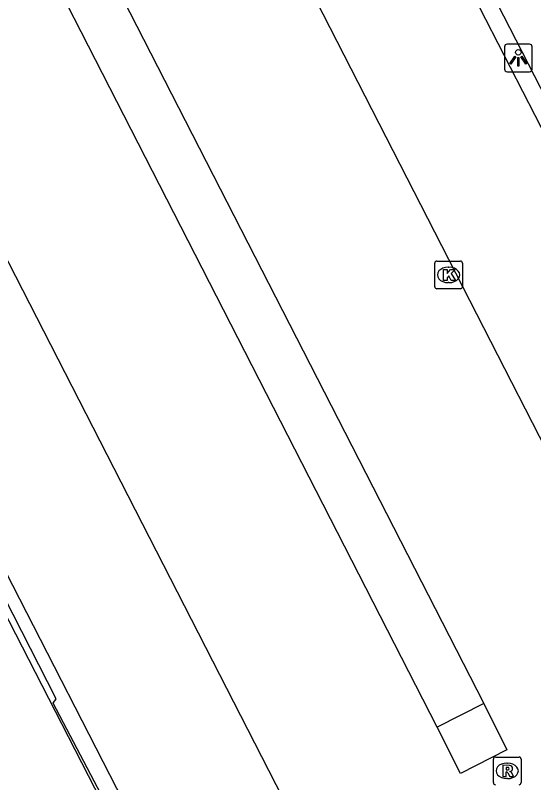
# Model space of a CAD drawing. Extents: x 158461 to 159795, y 387220 to 388672.
# Drawn here: x 159131.02 to 159149.73, y 387554.14 to 387581.85 of the extents above; entities that cross this region are included whole.
import ezdxf

# ---------------------------------------------------------------- set-up
doc = ezdxf.new("R2010")
doc.units = 0
for name, color, linetype in [('IMGEO_Hek', 7, 'Continuous'), ('IMGEO_Kolk', 7, 'Continuous'), ('IMGEO_Lichtpunt', 7, 'Continuous'), ('IMGEO_Parkeervlak_open', 7, 'Continuous'), ('IMGEO_Rijbaan_lokaal_open', 7, 'Continuous'), ('IMGEO_Rioolput', 7, 'Continuous'), ('IMGEO_Voetpad_open', 7, 'Continuous')]:
    doc.layers.add(name, color=color, linetype=linetype)

msp = doc.modelspace()

# ---------------------------------------------------------------- linework, layer by layer
at = {"layer": 'IMGEO_Hek'}
msp.add_lwpolyline([(159139.057, 387543.418), (159135.949, 387549.777), (159136.084, 387549.983), (159132.392, 387557.011), (159132.492, 387557.163), (159103.913, 387613.249)], dxfattribs=at)
at = {"layer": 'IMGEO_Kolk'}
for p, q in [((159146.235, 387572.973), (159147.087, 387572.973)), ((159146.16, 387572.047), (159146.16, 387572.899)), ((159146.648, 387572.753), (159146.673, 387572.753)), ((159147.161, 387572.899), (159147.161, 387572.047)), ((159146.671, 387572.193), (159146.646, 387572.193)), ((159147.087, 387571.973), (159146.235, 387571.973))]:
    msp.add_line(p, q, dxfattribs=at)
for points in [[(159146.235, 387572.973), (159147.087, 387572.973)], [(159146.16, 387572.047), (159146.16, 387572.899)], [(159146.481, 387572.673), (159146.604, 387572.673), (159146.604, 387572.522), (159146.734, 387572.673), (159146.898, 387572.673), (159146.752, 387572.522), (159146.905, 387572.273), (159146.753, 387572.273), (159146.668, 387572.437), (159146.604, 387572.37), (159146.604, 387572.273), (159146.481, 387572.273), (159146.481, 387572.673)], [(159147.161, 387572.899), (159147.161, 387572.047)], [(159147.087, 387571.973), (159146.235, 387571.973)]]:
    msp.add_lwpolyline(points, dxfattribs=at)
for centre, start, end in [((159146.237, 387572.897), 91.552, 178.448), ((159146.237, 387572.897), 91.552, 178.448), ((159147.085, 387572.897), 1.552, 88.448), ((159147.085, 387572.897), 1.552, 88.448), ((159146.237, 387572.049), 181.552, 268.448), ((159146.237, 387572.049), 181.552, 268.448), ((159147.085, 387572.049), 271.552, 358.448), ((159147.085, 387572.049), 271.552, 358.448)]:
    msp.add_arc(centre, 0.0765, start, end, dxfattribs=at)
for centre, major_axis, ratio, start_param, end_param in [((159146.647, 387572.473), (-0.387, 0.002), 0.722429, 4.712389, 7.853982), ((159146.672, 387572.473), (-0.39, 0.002), 0.717154, 1.570796, 4.712389)]:
    msp.add_ellipse(centre, major_axis=major_axis, ratio=ratio, start_param=start_param, end_param=end_param, dxfattribs=at)
at = {"layer": 'IMGEO_Lichtpunt'}
for p, q in [((159148.677, 387580.711), (159148.677, 387579.904)), ((159148.677, 387580.711), (159148.677, 387579.904)), ((159149.579, 387580.806), (159148.771, 387580.806)), ((159149.579, 387580.806), (159148.771, 387580.806)), ((159149.673, 387579.904), (159149.673, 387580.711)), ((159149.673, 387579.904), (159149.673, 387580.711)), ((159148.771, 387579.81), (159149.579, 387579.81)), ((159148.771, 387579.81), (159149.579, 387579.81))]:
    msp.add_line(p, q, dxfattribs=at)
for points in [[(159149.051, 387580.375), (159149.09, 387580.347), (159148.902, 387580.085), (159148.864, 387580.112), (159149.051, 387580.375)], [(159149.153, 387580.327), (159149.2, 387580.327), (159149.2, 387580.005), (159149.153, 387580.005), (159149.153, 387580.327)], [(159149.263, 387580.347), (159149.301, 387580.374), (159149.488, 387580.112), (159149.449, 387580.084), (159149.263, 387580.347)]]:
    msp.add_lwpolyline(points, dxfattribs=at)
msp.add_circle((159149.176, 387580.509), 0.0994, dxfattribs=at)
for centre, start, end in [((159148.771, 387580.711), 90, 180), ((159148.771, 387580.711), 90, 180), ((159149.579, 387580.711), 0, 90), ((159149.579, 387580.711), 0, 90), ((159148.771, 387579.904), 180, 270), ((159148.771, 387579.904), 180, 270), ((159149.579, 387579.904), 270, 0), ((159149.579, 387579.904), 270, 360)]:
    msp.add_arc(centre, 0.0946, start, end, dxfattribs=at)
at = {"layer": 'IMGEO_Parkeervlak_open'}
for points in [[(159126.59, 387623.616), (159141.793, 387593.832), (159144.682, 387588.181), (159144.77, 387587.999), (159144.862, 387587.807), (159144.873, 387587.786), (159153.335, 387571.309), (159163.369, 387551.772), (159158.25, 387550.399)], [(159144.221, 387546.643), (159139.111, 387545.273), (159138.351, 387546.75), (159136.444, 387550.501), (159129.418, 387564.197), (159115.199, 387591.951), (159108.295, 387605.431), (159105.809, 387610.232)], [(159147.933, 387556.994), (159146.252, 387556.145)]]:
    msp.add_lwpolyline(points, dxfattribs=at)
at = {"layer": 'IMGEO_Rijbaan_lokaal_open'}
for points in [[(159158.25, 387550.399), (159121.986, 387621.244), (159126.59, 387623.616)], [(159117.349, 387616.707), (159147.933, 387556.994)], [(159146.252, 387556.145), (159115.667, 387615.895)], [(159110.458, 387612.606), (159144.221, 387546.643)], [(159147.933, 387556.994), (159148.766, 387555.325), (159147.09, 387554.468), (159146.252, 387556.145)]]:
    msp.add_lwpolyline(points, dxfattribs=at)
at = {"layer": 'IMGEO_Rioolput'}
for p, q in [((159148.275, 387554.137), (159148.275, 387554.989)), ((159148.35, 387555.063), (159149.202, 387555.063)), ((159149.276, 387554.989), (159149.276, 387554.137)), ((159148.763, 387554.843), (159148.788, 387554.843)), ((159148.786, 387554.283), (159148.761, 387554.283))]:
    msp.add_line(p, q, dxfattribs=at)
for points in [[(159148.275, 387554.137), (159148.275, 387554.989)], [(159148.35, 387555.063), (159149.202, 387555.063)], [(159149.276, 387554.989), (159149.276, 387554.137)], [(159148.864, 387554.761), (159148.612, 387554.763), (159148.612, 387554.363)], [(159148.79, 387554.682), (159148.736, 387554.682), (159148.736, 387554.601)], [(159148.612, 387554.363), (159148.736, 387554.363), (159148.736, 387554.525), (159148.747, 387554.525)], [(159148.736, 387554.601), (159148.788, 387554.601)], [(159148.794, 387554.496), (159148.865, 387554.363), (159149.005, 387554.363), (159148.94, 387554.489)]]:
    msp.add_lwpolyline(points, dxfattribs=at)
for centre, radius, start, end in [((159148.352, 387554.987), 0.0765, 91.552, 178.448), ((159148.352, 387554.987), 0.0765, 91.552, 178.448), ((159149.2, 387554.987), 0.0765, 1.552, 88.448), ((159149.2, 387554.987), 0.0765, 1.552, 88.448), ((159148.796, 387554.586), 0.0964, 77.0061, 93.1865), ((159148.81, 387554.643), 0.0378, 276.6634, 79.6772), ((159148.863, 387554.651), 0.109, 350.3612, 89.416), ((159148.861, 387554.651), 0.112, 277.5842, 350.9817), ((159148.746, 387554.472), 0.0533, 26.0293, 88.6989), ((159148.772, 387554.79), 0.19, 274.7715, 282.9687), ((159148.845, 387554.436), 0.108, 29.5134, 73.7905), ((159148.352, 387554.139), 0.0765, 181.552, 268.448), ((159148.352, 387554.139), 0.0765, 181.552, 268.448), ((159149.2, 387554.139), 0.0765, 271.552, 358.448), ((159149.2, 387554.139), 0.0765, 271.552, 358.448)]:
    msp.add_arc(centre, radius, start, end, dxfattribs=at)
for centre, major_axis, ratio, start_param, end_param in [((159148.762, 387554.563), (-0.387, 0.002), 0.722429, 4.712389, 7.853982), ((159148.787, 387554.563), (-0.39, 0.002), 0.717154, 1.570796, 4.712389)]:
    msp.add_ellipse(centre, major_axis=major_axis, ratio=ratio, start_param=start_param, end_param=end_param, dxfattribs=at)
at = {"layer": 'IMGEO_Voetpad_open'}
for points in [[(159135.39, 387549.996), (159135.802, 387550.205), (159120.301, 387580.428), (159103.571, 387613.104), (159103.499, 387613.243)], [(159157.942, 387549.52), (159164.36, 387551.228), (159145.335, 387588.289)]]:
    msp.add_lwpolyline(points, dxfattribs=at)

doc.saveas('drawing.dxf')
